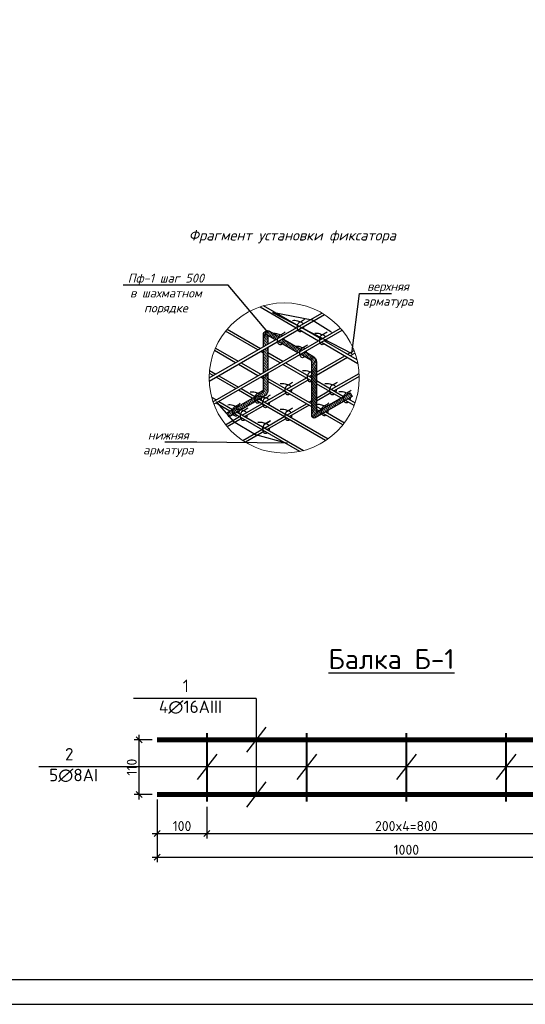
# Model space of a CAD drawing. Header units: millimetres. Extents: x -33345 to 4712671, y -3392 to 121473.
# Tile 672 of 1056: x 3502870 to 3513012, y 44501 to 64240. Entities that reach past the tile are written whole.
import ezdxf
from ezdxf import colors
from ezdxf.entities.mleader import LeaderData, LeaderLine
from ezdxf.math import Vec2, Vec3

# ---------------------------------------------------------------- set-up
doc = ezdxf.new("R2010")
doc.units = ezdxf.units.MM
for name, color, linetype, lineweight in [('0.25', 7, 'Continuous', 25), ('rrr', 5, 'Continuous', 13), ('STR. Vinoski', 220, 'Continuous', 13), ('КЖ Текст', 250, 'Continuous', 15)]:
    doc.layers.add(name, color=color, linetype=linetype, lineweight=lineweight)
doc.styles.add('GOST-2.304_Type-B', font='GOST Common.ttf')
doc.styles.add('ISOCTEUR', font='isocpeui.ttf')
doc.styles.get("Standard").update_dxf_attribs({"font": 'arial.ttf'})
doc.styles.add('ГОСТ 2.304', font='cs_gost2304.shx', dxfattribs={"oblique": 15})
doc.dimstyles.new('ISO-100', dxfattribs={"dimtxt": 200, "dimasz": 120, "dimexe": 100, "dimexo": 100, "dimgap": 50, "dimtad": 1, "dimdec": 0, "dimtxsty": 'ISOCTEUR', "dimblk": 'OBLIQUE', "dimcen": 0, "dimdle": 100, "dimclrd": 256, "dimadec": 0, "dimazin": 0, "dimtfac": 1, "dimtdec": 0, "dimtmove": 0, "dimatfit": 3, "dimfxl": 1, "dimarcsym": 0})

# ---------------------------------------------------------------- blocks, each defined once
blk = doc.blocks.new('*U282')
at = {"layer": '0.25', "color": 5, "linetype": 'Continuous', "lineweight": 25, "ltscale": 100}
blk.add_lwpolyline([(-72619, 0), (0, 0), (0, 42000), (-72619, 42000), (-72619, 0)], dxfattribs=at)
at = {"layer": '0.25', "color": 7, "linetype": 'Continuous', "lineweight": 30, "ltscale": 100}
blk.add_lwpolyline([(-70619, 500), (-500, 500), (-500, 41500), (-70619, 41500), (-70619, 500)], dxfattribs=at)
blk = doc.blocks.new('_Oblique')
at = {"color": 0, "linetype": 'ByBlock', "lineweight": -2}
blk.add_line((-0.5, -0.5), (0.5, 0.5), dxfattribs=at)
blk = doc.blocks.new('*D3970')
at = {"color": 0, "lineweight": -2, "transparency": 16777216}
for p, q in [((3505626, 48606), (3505626, 47825)), ((3506626, 48463), (3506626, 47825))]:
    blk.add_line(p, q, dxfattribs=at)
at = {"lineweight": -2, "transparency": 16777216}
blk.add_line((3505526, 47925), (3506726, 47925), dxfattribs=at)
at = {"layer": 'Defpoints', "color": 0, "lineweight": 30, "transparency": 16777216}
for p in [(3505626, 48706), (3506626, 48563), (3506626, 47925)]:
    blk.add_point(p, dxfattribs=at)
at = {"lineweight": -2, "transparency": 16777216, "xscale": 120, "yscale": 120, "zscale": 120, "rotation": 180}
blk.add_blockref('_Oblique', (3505626, 47925), dxfattribs=at)
at = {"lineweight": -2, "transparency": 16777216, "xscale": 120, "yscale": 120, "zscale": 120}
blk.add_blockref('_Oblique', (3506626, 47925), dxfattribs=at)
at = {"color": 0, "transparency": 16777216, "insert": (3506126, 48075), "char_height": 200, "attachment_point": 5, "style": 'GOST-2.304_Type-B'}
blk.add_mtext('{\\fISOCPEUR|b0|i0|c204|p34;100}', dxfattribs=at)
blk = doc.blocks.new('*D3971')
at = {"color": 0, "lineweight": -2, "transparency": 16777216}
for p, q in [((3506626, 48463), (3506626, 47825)), ((3514626, 48463), (3514626, 47825))]:
    blk.add_line(p, q, dxfattribs=at)
at = {"lineweight": -2, "transparency": 16777216}
blk.add_line((3506526, 47925), (3514726, 47925), dxfattribs=at)
at = {"layer": 'Defpoints', "color": 0, "lineweight": 30, "transparency": 16777216}
for p in [(3506626, 48563), (3514626, 48563), (3514626, 47925)]:
    blk.add_point(p, dxfattribs=at)
at = {"lineweight": -2, "transparency": 16777216, "xscale": 120, "yscale": 120, "zscale": 120, "rotation": 180}
blk.add_blockref('_Oblique', (3506626, 47925), dxfattribs=at)
at = {"lineweight": -2, "transparency": 16777216, "xscale": 120, "yscale": 120, "zscale": 120}
blk.add_blockref('_Oblique', (3514626, 47925), dxfattribs=at)
at = {"color": 0, "transparency": 16777216, "insert": (3510626, 48075), "char_height": 200, "attachment_point": 5, "style": 'GOST-2.304_Type-B'}
blk.add_mtext('{\\fISOCPEUR|b0|i0|c204|p34;200x4=800}', dxfattribs=at)
blk = doc.blocks.new('*D3973')
at = {"color": 0, "lineweight": -2, "transparency": 16777216}
for p, q in [((3505626, 48606), (3505626, 47350)), ((3515626, 48606), (3515626, 47350))]:
    blk.add_line(p, q, dxfattribs=at)
at = {"lineweight": -2, "transparency": 16777216}
blk.add_line((3505526, 47450), (3515726, 47450), dxfattribs=at)
at = {"layer": 'Defpoints', "color": 0, "lineweight": 30, "transparency": 16777216}
for p in [(3505626, 48706), (3515626, 48706), (3515626, 47450)]:
    blk.add_point(p, dxfattribs=at)
at = {"lineweight": -2, "transparency": 16777216, "xscale": 120, "yscale": 120, "zscale": 120, "rotation": 180}
blk.add_blockref('_Oblique', (3505626, 47450), dxfattribs=at)
at = {"lineweight": -2, "transparency": 16777216, "xscale": 120, "yscale": 120, "zscale": 120}
blk.add_blockref('_Oblique', (3515626, 47450), dxfattribs=at)
at = {"color": 0, "transparency": 16777216, "insert": (3510626, 47600), "char_height": 200, "attachment_point": 5, "style": 'GOST-2.304_Type-B'}
blk.add_mtext('{\\fISOCPEUR|b0|i0|c204|p34;1000}', dxfattribs=at)
blk = doc.blocks.new('*D3974')
at = {"color": 0, "lineweight": -2, "transparency": 16777216}
for p, q in [((3505526, 49806), (3505168, 49806)), ((3505526, 48706), (3505168, 48706))]:
    blk.add_line(p, q, dxfattribs=at)
at = {"lineweight": -2, "transparency": 16777216}
blk.add_line((3505268, 48606), (3505268, 49906), dxfattribs=at)
at = {"layer": 'Defpoints', "color": 0, "lineweight": 30, "transparency": 16777216}
for p in [(3505268, 49806), (3505626, 49806), (3505626, 48706)]:
    blk.add_point(p, dxfattribs=at)
at = {"lineweight": -2, "transparency": 16777216, "xscale": 120, "yscale": 120, "zscale": 120}
for p, rotation in [((3505268, 49806), 90), ((3505268, 48706), 270)]:
    blk.add_blockref('_Oblique', p, dxfattribs=dict(at, rotation=rotation))
at = {"color": 0, "transparency": 16777216, "insert": (3505118, 49256), "char_height": 200, "attachment_point": 5, "rotation": 90, "style": 'GOST-2.304_Type-B'}
blk.add_mtext('{\\fISOCPEUR|b0|i0|c204|p34;110}', dxfattribs=at)
blk = doc.blocks.new('t5rrtr')
at = {"layer": 'STR. Vinoski'}
h = blk.add_hatch(dxfattribs=at)
h.set_pattern_fill('ANSI31', color=0, scale=15, angle=15)
h.set_pattern_definition([(60, (-45503826.61, 24541751.057), (-41.2444599, 23.8125), [])])
edge = h.paths.add_edge_path()
edge.add_line((-44417637, 24747277), (-44417833, 24747164))
edge.add_spline(control_points=[(-44417833, 24747164), (-44417836, 24747155), (-44417841, 24747130), (-44417846, 24747090), (-44417841, 24747041), (-44417831, 24747011), (-44417824, 24746996), (-44417824, 24746996)], knot_values=[10.896922, 10.896922, 10.896922, 10.896922, 11.258507, 11.919764, 12.519257, 13.186993, 13.187028, 13.187028, 13.187028, 13.187028], degree=3, periodic=0)
edge.add_line((-44417824, 24746996), (-44417562, 24747147))
edge.add_line((-44417562, 24747147), (-44417637, 24747277))
edge = h.paths.add_edge_path()
edge.add_spline(control_points=[(-44417824, 24746996), (-44417824, 24746996), (-44417831, 24747011), (-44417841, 24747041), (-44417846, 24747090), (-44417841, 24747130), (-44417836, 24747155), (-44417833, 24747164)], knot_values=[10.896922, 10.896922, 10.896922, 10.896922, 10.896957, 11.564693, 12.164186, 12.825443, 13.187028, 13.187028, 13.187028, 13.187028], degree=3, periodic=0)
edge.add_line((-44417833, 24747164), (-44418583, 24746731))
edge.add_spline(control_points=[(-44418583, 24746731), (-44418586, 24746722), (-44418591, 24746697), (-44418596, 24746657), (-44418591, 24746608), (-44418581, 24746578), (-44418574, 24746563), (-44418574, 24746563)], knot_values=[10.896837, 10.896837, 10.896837, 10.896837, 11.258357, 11.919614, 12.519107, 13.186843, 13.186963, 13.186963, 13.186963, 13.186963], degree=3, periodic=0)
edge.add_line((-44418574, 24746563), (-44417824, 24746996))
edge = h.paths.add_edge_path()
edge.add_spline(control_points=[(-44418574, 24746563), (-44418574, 24746563), (-44418581, 24746578), (-44418591, 24746608), (-44418596, 24746657), (-44418591, 24746697), (-44418586, 24746722), (-44418583, 24746731)], knot_values=[10.896837, 10.896837, 10.896837, 10.896837, 10.896957, 11.564693, 12.164186, 12.825443, 13.186963, 13.186963, 13.186963, 13.186963], degree=3, periodic=0)
edge.add_line((-44418583, 24746731), (-44418763, 24746627))
edge.add_line((-44418763, 24746627), (-44418763, 24748310))
edge.add_line((-44418763, 24748310), (-44418770, 24748367))
edge.add_line((-44418770, 24748367), (-44418794, 24748424))
edge.add_line((-44418794, 24748424), (-44418831, 24748471))
edge.add_line((-44418831, 24748471), (-44418878, 24748507))
edge.add_line((-44418878, 24748507), (-44419141, 24748659))
edge.add_line((-44419141, 24748659), (-44419291, 24748572))
edge.add_line((-44419291, 24748572), (-44418952, 24748376))
edge.add_line((-44418952, 24748376), (-44418923, 24748348))
edge.add_line((-44418923, 24748348), (-44418913, 24748310))
edge.add_line((-44418913, 24748310), (-44418913, 24746497))
edge.add_line((-44418913, 24746497), (-44418904, 24746463))
edge.add_line((-44418904, 24746463), (-44418875, 24746432))
edge.add_line((-44418875, 24746432), (-44418838, 24746422))
edge.add_line((-44418838, 24746422), (-44418797, 24746434))
edge.add_line((-44418797, 24746434), (-44418574, 24746563))
edge = h.paths.add_edge_path()
edge.add_line((-44419891, 24749092), (-44420041, 24749005))
edge.add_line((-44420041, 24749005), (-44419381, 24748624))
edge.add_line((-44419381, 24748624), (-44419311, 24748664))
edge.add_spline(control_points=[(-44419311, 24748664), (-44419308, 24748681), (-44419300, 24748706), (-44419288, 24748732), (-44419283, 24748740)], knot_values=[12.933627, 12.933627, 12.933627, 12.933627, 13.601853, 14.015474, 14.015474, 14.015474, 14.015474], degree=3, periodic=0)
edge.add_line((-44419283, 24748740), (-44419891, 24749092))
edge = h.paths.add_edge_path()
edge.add_line((-44420354, 24749359), (-44420401, 24749364))
edge.add_line((-44420401, 24749364), (-44420443, 24749355))
edge.add_line((-44420443, 24749355), (-44420482, 24749335))
edge.add_line((-44420482, 24749335), (-44420513, 24749305))
edge.add_line((-44420513, 24749305), (-44420534, 24749266))
edge.add_line((-44420534, 24749266), (-44420543, 24749214))
edge.add_line((-44420543, 24749214), (-44420540, 24749179))
edge.add_line((-44420540, 24749179), (-44420521, 24749215))
edge.add_line((-44420521, 24749215), (-44420497, 24749232))
edge.add_line((-44420497, 24749232), (-44420466, 24749239))
edge.add_line((-44420466, 24749239), (-44420429, 24749229))
edge.add_line((-44420429, 24749229), (-44420390, 24749206))
edge.add_line((-44420390, 24749206), (-44420135, 24749059))
edge.add_line((-44420135, 24749059), (-44420060, 24749102))
edge.add_spline(control_points=[(-44420060, 24749102), (-44420057, 24749116), (-44420050, 24749141), (-44420038, 24749165), (-44420033, 24749173)], knot_values=[12.992783, 12.992783, 12.992783, 12.992783, 13.601853, 14.015474, 14.015474, 14.015474, 14.015474], degree=3, periodic=0)
edge.add_line((-44420033, 24749173), (-44420354, 24749359))
h.paths.add_polyline_path([(-44420390, 24749206), (-44420429, 24749229), (-44420466, 24749239), (-44420497, 24749232), (-44420521, 24749215), (-44420540, 24749179), (-44420540, 24748826), (-44420390, 24748912)])
h.paths.add_polyline_path([(-44420390, 24748804), (-44420540, 24748717), (-44420540, 24747955), (-44420390, 24748042)])
edge = h.paths.add_edge_path()
edge.add_line((-44420390, 24747938), (-44420540, 24747851))
edge.add_line((-44420540, 24747851), (-44420540, 24747348))
edge.add_line((-44420540, 24747348), (-44420551, 24747315))
edge.add_line((-44420551, 24747315), (-44420577, 24747291))
edge.add_line((-44420577, 24747291), (-44420815, 24747153))
edge.add_spline(control_points=[(-44420815, 24747153), (-44420818, 24747145), (-44420823, 24747120), (-44420828, 24747079), (-44420823, 24747031), (-44420813, 24747001), (-44420806, 24746985)], knot_values=[10.896957, 10.896957, 10.896957, 10.896957, 11.256054, 11.917311, 12.516804, 13.18454, 13.18454, 13.18454, 13.18454], degree=3, periodic=0)
edge.add_line((-44420806, 24746985), (-44420540, 24747139))
edge.add_spline(control_points=[(-44420540, 24747139), (-44420546, 24747142), (-44420579, 24747155), (-44420642, 24747164), (-44420697, 24747159), (-44420724, 24747157)], knot_values=[0, 0, 0, 0, 0.274043, 1.400742, 2.49122, 2.49122, 2.49122, 2.49122], degree=3, periodic=0)
edge.add_spline(control_points=[(-44420612, 24747150), (-44420612, 24747153), (-44420612, 24747156), (-44420613, 24747159)], knot_values=[5.777562, 5.777562, 5.777562, 5.777562, 5.894203, 5.894203, 5.894203, 5.894203], degree=3, periodic=0)
edge.add_spline(control_points=[(-44420724, 24747157), (-44420697, 24747159), (-44420642, 24747164), (-44420579, 24747155), (-44420546, 24747142), (-44420540, 24747139)], knot_values=[0, 0, 0, 0, 1.090478, 2.217177, 2.49122, 2.49122, 2.49122, 2.49122], degree=3, periodic=0)
edge.add_line((-44420540, 24747139), (-44420502, 24747162))
edge.add_line((-44420502, 24747162), (-44420455, 24747197))
edge.add_line((-44420455, 24747197), (-44420423, 24747237))
edge.add_line((-44420423, 24747237), (-44420399, 24747289))
edge.add_line((-44420399, 24747289), (-44420390, 24747341))
edge.add_line((-44420390, 24747341), (-44420390, 24747938))
edge = h.paths.add_edge_path()
edge.add_spline(control_points=[(-44420806, 24746985), (-44420813, 24747001), (-44420823, 24747031), (-44420828, 24747079), (-44420823, 24747120), (-44420818, 24747145), (-44420815, 24747153)], knot_values=[10.896957, 10.896957, 10.896957, 10.896957, 11.564693, 12.164186, 12.825443, 13.18454, 13.18454, 13.18454, 13.18454], degree=3, periodic=0)
edge.add_line((-44420815, 24747153), (-44421565, 24746720))
edge.add_spline(control_points=[(-44421565, 24746720), (-44421567, 24746712), (-44421573, 24746687), (-44421578, 24746646), (-44421573, 24746598), (-44421563, 24746568), (-44421556, 24746553)], knot_values=[10.905248, 10.905248, 10.905248, 10.905248, 11.268018, 11.929275, 12.528769, 13.188214, 13.188214, 13.188214, 13.188214], degree=3, periodic=0)
edge.add_line((-44421556, 24746553), (-44420806, 24746985))
edge = h.paths.add_edge_path()
edge.add_spline(control_points=[(-44421556, 24746553), (-44421563, 24746568), (-44421573, 24746598), (-44421578, 24746646), (-44421573, 24746687), (-44421567, 24746712), (-44421565, 24746720)], knot_values=[10.905248, 10.905248, 10.905248, 10.905248, 11.564693, 12.164186, 12.825443, 13.188214, 13.188214, 13.188214, 13.188214], degree=3, periodic=0)
edge.add_line((-44421565, 24746720), (-44421773, 24746600))
edge.add_line((-44421773, 24746600), (-44421698, 24746471))
edge.add_line((-44421698, 24746471), (-44421556, 24746553))
at = {"color": 0, "ltscale": 1000}
for p, q in [((-44420653, 24750162), (-44419437, 24749460)), ((-44419347, 24749511), (-44420537, 24750198)), ((-44422369, 24747775), (-44418575, 24749955)), ((-44422360, 24747666), (-44418487, 24749902)), ((-44422239, 24746974), (-44417954, 24749448)), ((-44421756, 24749415), (-44420638, 24748769)), ((-44419345, 24749407), (-44418685, 24749026)), ((-44418595, 24749077), (-44419255, 24749459)), ((-44422203, 24746891), (-44417894, 24749378)), ((-44420728, 24748718), (-44421814, 24749345)), ((-44420543, 24749214), (-44420534, 24749266)), ((-44420540, 24749179), (-44420543, 24749214)), ((-44420521, 24749215), (-44420540, 24749179)), ((-44420540, 24748826), (-44420540, 24749179)), ((-44420534, 24749266), (-44420513, 24749305)), ((-44420497, 24749232), (-44420521, 24749215)), ((-44420513, 24749305), (-44420482, 24749335)), ((-44420466, 24749239), (-44420497, 24749232)), ((-44420482, 24749335), (-44420443, 24749355)), ((-44420429, 24749229), (-44420466, 24749239)), ((-44420443, 24749355), (-44420401, 24749364)), ((-44420390, 24749206), (-44420429, 24749229)), ((-44420401, 24749364), (-44420354, 24749359)), ((-44420131, 24749057), (-44420390, 24749206)), ((-44420390, 24749206), (-44420390, 24748912)), ((-44420354, 24749359), (-44419984, 24749145)), ((-44419891, 24749092), (-44419231, 24748711)), ((-44422154, 24748779), (-44421390, 24748337)), ((-44420390, 24748804), (-44420390, 24748042)), ((-44419381, 24748624), (-44420041, 24749005)), ((-44418595, 24748974), (-44417368, 24748265)), ((-44417394, 24748384), (-44418505, 24749026)), ((-44421480, 24748286), (-44422189, 24748695)), ((-44420540, 24748609), (-44420634, 24748663)), ((-44420540, 24747955), (-44420540, 24748717)), ((-44420390, 24748626), (-44419884, 24748334)), ((-44419974, 24748282), (-44420390, 24748522)), ((-44418952, 24748376), (-44419291, 24748572)), ((-44419141, 24748659), (-44418878, 24748507)), ((-44418878, 24748507), (-44418831, 24748471)), ((-44418831, 24748471), (-44418794, 24748424)), ((-44418794, 24748424), (-44418770, 24748367)), ((-44418763, 24747965), (-44417806, 24748518)), ((-44417716, 24748466), (-44418763, 24747861)), ((-44417716, 24748570), (-44417494, 24748698)), ((-44417462, 24748612), (-44417626, 24748518)), ((-44420724, 24747849), (-44421384, 24748230)), ((-44421294, 24748282), (-44420634, 24747901)), ((-44418913, 24747669), (-44419884, 24748230)), ((-44419794, 24748282), (-44418914, 24747774)), ((-44418923, 24748348), (-44418952, 24748376)), ((-44418913, 24748310), (-44418923, 24748348)), ((-44418913, 24746497), (-44418913, 24748310)), ((-44418770, 24748367), (-44418763, 24748310)), ((-44418763, 24748310), (-44418763, 24746627)), ((-44422232, 24747853), (-44422358, 24747926)), ((-44422350, 24748026), (-44422141, 24747905)), ((-44421474, 24747416), (-44422134, 24747797)), ((-44422044, 24747849), (-44421384, 24747468)), ((-44420540, 24747743), (-44420634, 24747797)), ((-44420540, 24747348), (-44420540, 24747851)), ((-44420390, 24747938), (-44420390, 24747341)), ((-44420390, 24747760), (-44418913, 24746909)), ((-44419754, 24747393), (-44419094, 24747774)), ((-44419004, 24747826), (-44418913, 24747879)), ((-44418254, 24747393), (-44417324, 24747930)), ((-44417320, 24747828), (-44418164, 24747341)), ((-44421294, 24747416), (-44420827, 24747147)), ((-44418913, 24746803), (-44420390, 24747656)), ((-44419004, 24747722), (-44419664, 24747341)), ((-44418763, 24747687), (-44417845, 24747157)), ((-44417935, 24747105), (-44418763, 24747583)), ((-44422134, 24747035), (-44422275, 24747116)), ((-44421773, 24746600), (-44420577, 24747291)), ((-44420502, 24747162), (-44421698, 24746471)), ((-44420917, 24747095), (-44421384, 24747364)), ((-44420577, 24747291), (-44420551, 24747315)), ((-44420551, 24747315), (-44420540, 24747348)), ((-44420504, 24746960), (-44419844, 24747341)), ((-44420455, 24747197), (-44420502, 24747162)), ((-44420423, 24747237), (-44420455, 24747197)), ((-44420399, 24747289), (-44420423, 24747237)), ((-44419754, 24747289), (-44420414, 24746908)), ((-44420390, 24747341), (-44420399, 24747289)), ((-44417562, 24747147), (-44418797, 24746434)), ((-44418763, 24747099), (-44418344, 24747341)), ((-44418254, 24747289), (-44418763, 24746995)), ((-44418763, 24746627), (-44417637, 24747277)), ((-44417637, 24747277), (-44417562, 24747147)), ((-44422224, 24746983), (-44422246, 24746995)), ((-44421667, 24746661), (-44422134, 24746931)), ((-44422044, 24746983), (-44421577, 24746713)), ((-44421254, 24746527), (-44420594, 24746908)), ((-44420504, 24746856), (-44421164, 24746475)), ((-44418451, 24745671), (-44420767, 24747008)), ((-44420677, 24747060), (-44418368, 24745727)), ((-44419754, 24746527), (-44419094, 24746908)), ((-44419004, 24746856), (-44419664, 24746475)), ((-44419004, 24746960), (-44418913, 24747013)), ((-44418763, 24746821), (-44418595, 24746724)), ((-44417495, 24746851), (-44417785, 24747018)), ((-44417695, 24747070), (-44417463, 24746936)), ((-44421818, 24746201), (-44421344, 24746475)), ((-44421698, 24746471), (-44421773, 24746600)), ((-44421254, 24746423), (-44421755, 24746134)), ((-44419321, 24745307), (-44421517, 24746575)), ((-44421427, 24746627), (-44419194, 24745338)), ((-44420504, 24746094), (-44419844, 24746475)), ((-44419754, 24746423), (-44420414, 24746042)), ((-44418904, 24746463), (-44418913, 24746497)), ((-44418875, 24746432), (-44418904, 24746463)), ((-44418838, 24746422), (-44418875, 24746432)), ((-44418797, 24746434), (-44418838, 24746422)), ((-44418685, 24746672), (-44418763, 24746717)), ((-44417870, 24746201), (-44418535, 24746585)), ((-44418445, 24746637), (-44417815, 24746273)), ((-44420542, 24746168), (-44420561, 24746093)), ((-44420561, 24746093), (-44420556, 24746020)), ((-44420511, 24746214), (-44420542, 24746168)), ((-44420306, 24746339), (-44420511, 24746214)), ((-44421234, 24745673), (-44420594, 24746042)), ((-44420504, 24745990), (-44421148, 24745618)), ((-44420556, 24746020), (-44420543, 24745967)), ((-44420543, 24745967), (-44420530, 24745943))]:
    blk.add_line(p, q, dxfattribs=at)
at = {"color": 0}
for points, knots in [([(-44419254, 24749354), (-44419265, 24749343), (-44419289, 24749324), (-44419339, 24749325), (-44419370, 24749353), (-44419388, 24749390), (-44419401, 24749430), (-44419406, 24749478), (-44419400, 24749529), (-44419386, 24749582), (-44419356, 24749636), (-44419264, 24749680), (-44419197, 24749723), (-44419148, 24749756)], [8.714046, 8.714046, 8.714046, 8.714046, 9.311899, 9.91799, 10.524081, 10.896957, 11.564693, 12.164186, 12.825443, 13.601853, 14.371381, 15.187807, 17.575985, 17.575985, 17.575985, 17.575985]), ([(-44419565, 24749708), (-44419538, 24749710), (-44419483, 24749714), (-44419400, 24749702), (-44419338, 24749668), (-44419278, 24749659), (-44419236, 24749631), (-44419211, 24749607), (-44419203, 24749594)], [0, 0, 0, 0, 1.090478, 2.217177, 3.279232, 3.887978, 4.62741, 5.242126, 5.242126, 5.242126, 5.242126]), ([(-44419189, 24749497), (-44419190, 24749472), (-44419191, 24749448), (-44419199, 24749426), (-44419199, 24749426)], [6.5542236, 6.5542236, 6.5542236, 6.5542236, 7.5056733, 7.5056733, 7.5056733, 7.5056733, 7.5056733]), ([(-44420229, 24749271), (-44420202, 24749274), (-44420146, 24749278), (-44420064, 24749266), (-44420002, 24749232), (-44419942, 24749223), (-44419914, 24749205), (-44419900, 24749194)], [0, 0, 0, 0, 1.090478, 2.217177, 3.279232, 3.887978, 4.588461, 4.588461, 4.588461, 4.588461]), ([(-44419906, 24748927), (-44419910, 24748924), (-44419925, 24748910), (-44419952, 24748887), (-44420002, 24748889), (-44420034, 24748917), (-44420052, 24748954), (-44420065, 24748993), (-44420070, 24749042), (-44420064, 24749092), (-44420049, 24749146), (-44420019, 24749200), (-44419927, 24749244), (-44419861, 24749286), (-44419811, 24749319)], [8.525034, 8.525034, 8.525034, 8.525034, 8.714046, 9.311899, 9.91799, 10.524081, 10.896957, 11.564693, 12.164186, 12.825443, 13.601853, 14.371381, 15.187807, 17.575985, 17.575985, 17.575985, 17.575985]), ([(-44418815, 24749275), (-44418788, 24749277), (-44418733, 24749281), (-44418650, 24749269), (-44418588, 24749235), (-44418528, 24749226), (-44418486, 24749198), (-44418461, 24749174), (-44418453, 24749160), (-44418453, 24749160)], [0, 0, 0, 0, 1.090478, 2.217177, 3.279232, 3.887978, 4.62741, 5.242126, 5.261108, 5.261108, 5.261108, 5.261108]), ([(-44418504, 24748920), (-44418515, 24748910), (-44418539, 24748891), (-44418589, 24748892), (-44418620, 24748920), (-44418638, 24748957), (-44418651, 24748997), (-44418656, 24749045), (-44418650, 24749096), (-44418636, 24749149), (-44418606, 24749203), (-44418514, 24749247), (-44418447, 24749290), (-44418398, 24749323)], [8.714046, 8.714046, 8.714046, 8.714046, 9.311899, 9.91799, 10.524081, 10.896957, 11.564693, 12.164186, 12.825443, 13.601853, 14.371381, 15.187807, 17.575985, 17.575985, 17.575985, 17.575985]), ([(-44418439, 24749064), (-44418440, 24749039), (-44418441, 24749015), (-44418449, 24748993), (-44418449, 24748993)], [6.5542236, 6.5542236, 6.5542236, 6.5542236, 7.5056733, 7.5056733, 7.5056733, 7.5056733, 7.5056733]), ([(-44419479, 24748838), (-44419452, 24748841), (-44419396, 24748845), (-44419314, 24748833), (-44419252, 24748799), (-44419191, 24748790), (-44419162, 24748771), (-44419148, 24748759), (-44419148, 24748759)], [0, 0, 0, 0, 1.090478, 2.217177, 3.279232, 3.887978, 4.62741, 4.629305, 4.629305, 4.629305, 4.629305]), ([(-44419156, 24748494), (-44419160, 24748491), (-44419175, 24748477), (-44419202, 24748454), (-44419252, 24748456), (-44419284, 24748484), (-44419302, 24748521), (-44419315, 24748560), (-44419320, 24748609), (-44419314, 24748659), (-44419299, 24748713), (-44419269, 24748767), (-44419177, 24748811), (-44419111, 24748853), (-44419061, 24748886)], [8.525034, 8.525034, 8.525034, 8.525034, 8.714046, 9.311899, 9.91799, 10.524081, 10.896957, 11.564693, 12.164186, 12.825443, 13.601853, 14.371381, 15.187807, 17.575985, 17.575985, 17.575985, 17.575985]), ([(-44419223, 24748024), (-44419196, 24748026), (-44419141, 24748031), (-44419058, 24748019), (-44418996, 24747985), (-44418944, 24747977), (-44418921, 24747965), (-44418913, 24747959)], [0, 0, 0, 0, 1.090478, 2.217177, 3.279232, 3.887978, 4.297092, 4.297092, 4.297092, 4.297092]), ([(-44418913, 24747669), (-44418924, 24747659), (-44418947, 24747640), (-44418997, 24747642), (-44419028, 24747670), (-44419046, 24747707), (-44419060, 24747746), (-44419064, 24747794), (-44419058, 24747845), (-44419044, 24747898), (-44419014, 24747952), (-44418961, 24747978), (-44418928, 24747996), (-44418913, 24748005)], [8.728879, 8.728879, 8.728879, 8.728879, 9.311899, 9.91799, 10.524081, 10.896957, 11.564693, 12.164186, 12.825443, 13.601853, 14.371381, 15.187807, 15.88467, 15.88467, 15.88467, 15.88467]), ([(-44419974, 24747590), (-44419947, 24747592), (-44419892, 24747597), (-44419809, 24747585), (-44419747, 24747551), (-44419686, 24747542), (-44419645, 24747514), (-44419619, 24747489), (-44419612, 24747476), (-44419611, 24747475)], [0, 0, 0, 0, 1.090478, 2.217177, 3.279232, 3.887978, 4.62741, 5.242126, 5.261108, 5.261108, 5.261108, 5.261108]), ([(-44419662, 24747236), (-44419674, 24747226), (-44419697, 24747206), (-44419747, 24747208), (-44419779, 24747236), (-44419797, 24747273), (-44419810, 24747312), (-44419815, 24747360), (-44419809, 24747411), (-44419795, 24747464), (-44419765, 24747518), (-44419673, 24747563), (-44419606, 24747605), (-44419556, 24747638)], [8.714046, 8.714046, 8.714046, 8.714046, 9.311899, 9.91799, 10.524081, 10.896957, 11.564693, 12.164186, 12.825443, 13.601853, 14.371381, 15.187807, 17.575985, 17.575985, 17.575985, 17.575985]), ([(-44418474, 24747590), (-44418447, 24747592), (-44418392, 24747597), (-44418309, 24747585), (-44418247, 24747551), (-44418186, 24747542), (-44418145, 24747514), (-44418119, 24747489), (-44418112, 24747476), (-44418111, 24747475)], [0, 0, 0, 0, 1.090478, 2.217177, 3.279232, 3.887978, 4.62741, 5.242126, 5.261108, 5.261108, 5.261108, 5.261108]), ([(-44418162, 24747236), (-44418162, 24747236), (-44418174, 24747226), (-44418197, 24747206), (-44418247, 24747208), (-44418279, 24747236), (-44418297, 24747273), (-44418310, 24747312), (-44418315, 24747360), (-44418309, 24747411), (-44418295, 24747464), (-44418265, 24747518), (-44418173, 24747563), (-44418106, 24747605), (-44418056, 24747638)], [8.714046, 8.714046, 8.714046, 8.714046, 8.714046, 9.311899, 9.91799, 10.524081, 10.896957, 11.564693, 12.164186, 12.825443, 13.601853, 14.371381, 15.187807, 17.575985, 17.575985, 17.575985, 17.575985]), ([(-44420987, 24747309), (-44420960, 24747311), (-44420905, 24747316), (-44420822, 24747304), (-44420760, 24747270), (-44420704, 24747261), (-44420679, 24747247), (-44420668, 24747239)], [0, 0, 0, 0, 1.090478, 2.217177, 3.279232, 3.887978, 4.435555, 4.435555, 4.435555, 4.435555]), ([(-44420675, 24746955), (-44420675, 24746955), (-44420687, 24746945), (-44420711, 24746925), (-44420761, 24746927), (-44420792, 24746955), (-44420810, 24746992), (-44420823, 24747031), (-44420828, 24747079), (-44420822, 24747130), (-44420808, 24747183), (-44420778, 24747237), (-44420686, 24747282), (-44420619, 24747324), (-44420569, 24747357)], [8.714046, 8.714046, 8.714046, 8.714046, 8.714046, 9.311899, 9.91799, 10.524081, 10.896957, 11.564693, 12.164186, 12.825443, 13.601853, 14.371381, 15.187807, 17.575985, 17.575985, 17.575985, 17.575985]), ([(-44420724, 24747157), (-44420697, 24747159), (-44420642, 24747164), (-44420559, 24747152), (-44420497, 24747118), (-44420436, 24747109), (-44420395, 24747081), (-44420369, 24747056), (-44420362, 24747043), (-44420361, 24747042)], [0, 0, 0, 0, 1.090478, 2.217177, 3.279232, 3.887978, 4.62741, 5.242126, 5.261108, 5.261108, 5.261108, 5.261108]), ([(-44420611, 24747098), (-44420611, 24747098), (-44420612, 24747073), (-44420613, 24747049), (-44420621, 24747028), (-44420621, 24747028)], [6.5542236, 6.5542236, 6.5542236, 6.5542236, 6.5542236, 7.5056733, 7.5056733, 7.5056733, 7.5056733, 7.5056733]), ([(-44420412, 24746803), (-44420412, 24746803), (-44420424, 24746793), (-44420447, 24746773), (-44420497, 24746775), (-44420529, 24746803), (-44420547, 24746840), (-44420560, 24746879), (-44420565, 24746927), (-44420559, 24746978), (-44420545, 24747031), (-44420515, 24747085), (-44420423, 24747130), (-44420356, 24747172), (-44420306, 24747205)], [8.714046, 8.714046, 8.714046, 8.714046, 8.714046, 9.311899, 9.91799, 10.524081, 10.896957, 11.564693, 12.164186, 12.825443, 13.601853, 14.371381, 15.187807, 17.575985, 17.575985, 17.575985, 17.575985]), ([(-44418098, 24747379), (-44418098, 24747379), (-44418099, 24747354), (-44418100, 24747330), (-44418108, 24747309), (-44418108, 24747309)], [6.5542235, 6.5542235, 6.5542235, 6.5542235, 6.5542236, 7.5056733, 7.5056733, 7.5056733, 7.5056733, 7.5056733]), ([(-44418005, 24747320), (-44417978, 24747322), (-44417923, 24747326), (-44417840, 24747314), (-44417778, 24747280), (-44417722, 24747272), (-44417697, 24747257), (-44417686, 24747249)], [0, 0, 0, 0, 1.090478, 2.217177, 3.279232, 3.887978, 4.434966, 4.434966, 4.434966, 4.434966]), ([(-44417693, 24746965), (-44417693, 24746965), (-44417705, 24746955), (-44417729, 24746935), (-44417779, 24746937), (-44417810, 24746965), (-44417828, 24747002), (-44417841, 24747041), (-44417846, 24747090), (-44417840, 24747141), (-44417826, 24747194), (-44417796, 24747248), (-44417704, 24747292), (-44417637, 24747335), (-44417587, 24747368)], [8.714046, 8.714046, 8.714046, 8.714046, 8.714046, 9.311899, 9.91799, 10.524081, 10.896957, 11.564693, 12.164186, 12.825443, 13.601853, 14.371381, 15.187807, 17.575985, 17.575985, 17.575985, 17.575985]), ([(-44417629, 24747109), (-44417630, 24747084), (-44417631, 24747060), (-44417639, 24747038), (-44417639, 24747038)], [6.5543815, 6.5543815, 6.5543815, 6.5543815, 7.5056733, 7.5056733, 7.5056733, 7.5056733, 7.5056733]), ([(-44421737, 24746876), (-44421710, 24746878), (-44421654, 24746882), (-44421572, 24746871), (-44421509, 24746836), (-44421454, 24746828), (-44421429, 24746813), (-44421418, 24746805)], [0, 0, 0, 0, 1.090478, 2.217177, 3.279232, 3.887978, 4.432769, 4.432769, 4.432769, 4.432769]), ([(-44421425, 24746522), (-44421425, 24746522), (-44421436, 24746511), (-44421460, 24746492), (-44421510, 24746493), (-44421541, 24746521), (-44421559, 24746559), (-44421573, 24746598), (-44421578, 24746646), (-44421571, 24746697), (-44421557, 24746750), (-44421527, 24746804), (-44421435, 24746848), (-44421369, 24746891), (-44421319, 24746924)], [8.714046, 8.714046, 8.714046, 8.714046, 8.714046, 9.311899, 9.91799, 10.524081, 10.896957, 11.564693, 12.164186, 12.825443, 13.601853, 14.371381, 15.187807, 17.575985, 17.575985, 17.575985, 17.575985]), ([(-44421162, 24746370), (-44421162, 24746370), (-44421174, 24746360), (-44421197, 24746340), (-44421247, 24746342), (-44421279, 24746370), (-44421297, 24746407), (-44421310, 24746446), (-44421315, 24746494), (-44421309, 24746545), (-44421295, 24746598), (-44421265, 24746652), (-44421173, 24746697), (-44421106, 24746739), (-44421056, 24746772)], [8.714046, 8.714046, 8.714046, 8.714046, 8.714046, 9.311899, 9.91799, 10.524081, 10.896957, 11.564693, 12.164186, 12.825443, 13.601853, 14.371381, 15.187807, 17.575985, 17.575985, 17.575985, 17.575985]), ([(-44420348, 24746946), (-44420348, 24746946), (-44420349, 24746921), (-44420350, 24746897), (-44420358, 24746876)], [6.5542236, 6.5542236, 6.5542236, 6.5542236, 6.5542236, 7.5056733, 7.5056733, 7.5056733, 7.5056733]), ([(-44419662, 24746370), (-44419662, 24746370), (-44419674, 24746360), (-44419697, 24746340), (-44419747, 24746342), (-44419779, 24746370), (-44419797, 24746407), (-44419810, 24746446), (-44419815, 24746494), (-44419809, 24746545), (-44419795, 24746598), (-44419765, 24746652), (-44419673, 24746697), (-44419606, 24746739), (-44419556, 24746772)], [8.714046, 8.714046, 8.714046, 8.714046, 8.714046, 9.311899, 9.91799, 10.524081, 10.896957, 11.564693, 12.164186, 12.825443, 13.601853, 14.371381, 15.187807, 17.575985, 17.575985, 17.575985, 17.575985]), ([(-44418755, 24746887), (-44418728, 24746889), (-44418673, 24746893), (-44418590, 24746881), (-44418528, 24746847), (-44418472, 24746839), (-44418447, 24746824), (-44418436, 24746816)], [0, 0, 0, 0, 1.090478, 2.217177, 3.279232, 3.887978, 4.435015, 4.435015, 4.435015, 4.435015]), ([(-44418443, 24746532), (-44418455, 24746522), (-44418479, 24746502), (-44418529, 24746504), (-44418560, 24746532), (-44418578, 24746569), (-44418591, 24746608), (-44418596, 24746657), (-44418590, 24746708), (-44418576, 24746761), (-44418546, 24746815), (-44418454, 24746859), (-44418387, 24746902), (-44418338, 24746935)], [8.714046, 8.714046, 8.714046, 8.714046, 9.311899, 9.91799, 10.524081, 10.896957, 11.564693, 12.164186, 12.825443, 13.601853, 14.371381, 15.187807, 17.575985, 17.575985, 17.575985, 17.575985]), ([(-44421474, 24746724), (-44421447, 24746726), (-44421392, 24746731), (-44421309, 24746719), (-44421247, 24746685), (-44421186, 24746676), (-44421145, 24746648), (-44421119, 24746623), (-44421112, 24746610), (-44421111, 24746609)], [0, 0, 0, 0, 1.090478, 2.217177, 3.279232, 3.887978, 4.62741, 5.242126, 5.261108, 5.261108, 5.261108, 5.261108]), ([(-44421360, 24746666), (-44421360, 24746665), (-44421361, 24746640), (-44421363, 24746616), (-44421371, 24746594), (-44421371, 24746594)], [6.5448886, 6.5448886, 6.5448886, 6.5448886, 6.5542236, 7.5056733, 7.5056733, 7.5056733, 7.5056733, 7.5056733]), ([(-44421098, 24746513), (-44421098, 24746513), (-44421099, 24746488), (-44421100, 24746464), (-44421108, 24746443), (-44421108, 24746443)], [6.5542235, 6.5542235, 6.5542235, 6.5542235, 6.5542236, 7.5056733, 7.5056733, 7.5056733, 7.5056733, 7.5056733]), ([(-44419974, 24746724), (-44419947, 24746726), (-44419892, 24746731), (-44419809, 24746719), (-44419747, 24746685), (-44419686, 24746676), (-44419645, 24746648), (-44419619, 24746623), (-44419612, 24746610), (-44419611, 24746609)], [0, 0, 0, 0, 1.090478, 2.217177, 3.279232, 3.887978, 4.62741, 5.242126, 5.261108, 5.261108, 5.261108, 5.261108]), ([(-44419598, 24746513), (-44419598, 24746513), (-44419599, 24746488), (-44419600, 24746464), (-44419608, 24746443), (-44419608, 24746443)], [6.5542236, 6.5542236, 6.5542236, 6.5542236, 6.5542236, 7.5056733, 7.5056734, 7.5056734, 7.5056734, 7.5056734]), ([(-44418379, 24746676), (-44418380, 24746651), (-44418381, 24746627), (-44418389, 24746605), (-44418389, 24746605)], [6.5544772, 6.5544772, 6.5544772, 6.5544772, 7.5056733, 7.5056733, 7.5056733, 7.5056733, 7.5056733]), ([(-44420724, 24746291), (-44420697, 24746293), (-44420642, 24746298), (-44420559, 24746286), (-44420497, 24746252), (-44420436, 24746243), (-44420395, 24746215), (-44420369, 24746190), (-44420362, 24746177), (-44420361, 24746176)], [0, 0, 0, 0, 1.090478, 2.217177, 3.279232, 3.887978, 4.62741, 5.242126, 5.261108, 5.261108, 5.261108, 5.261108]), ([(-44420412, 24745937), (-44420412, 24745937), (-44420424, 24745927), (-44420447, 24745907), (-44420497, 24745909), (-44420529, 24745937), (-44420547, 24745974), (-44420560, 24746013), (-44420565, 24746061), (-44420559, 24746112), (-44420545, 24746165), (-44420515, 24746219), (-44420423, 24746264), (-44420356, 24746306), (-44420306, 24746339)], [8.714046, 8.714046, 8.714046, 8.714046, 8.714046, 9.311899, 9.91799, 10.524081, 10.896957, 11.564693, 12.164186, 12.825443, 13.601853, 14.371381, 15.187807, 17.575985, 17.575985, 17.575985, 17.575985]), ([(-44420348, 24746080), (-44420348, 24746080), (-44420349, 24746055), (-44420350, 24746031), (-44420358, 24746010), (-44420358, 24746010)], [6.5542235, 6.5542235, 6.5542235, 6.5542235, 6.5542236, 7.5056733, 7.5056733, 7.5056733, 7.5056733, 7.5056733])]:
    blk.add_open_spline(points, degree=3, knots=knots, dxfattribs=at)
for points in [[(-44419853, 24749113), (-44419852, 24749099), (-44419852, 24749084), (-44419852, 24749069)], [(-44419103, 24748681), (-44419102, 24748667), (-44419102, 24748651), (-44419102, 24748636)], [(-44420613, 24747159), (-44420612, 24747156), (-44420612, 24747153), (-44420612, 24747150)], [(-44419598, 24747379), (-44419599, 24747355), (-44419600, 24747331), (-44419608, 24747309)]]:
    blk.add_open_spline(points, degree=3, dxfattribs=at)
at = {"layer": 'rrr', "color": 0}
blk.add_circle((-44419841, 24747775), 2522, dxfattribs=at)
at = {"layer": 'КЖ Текст', "color": 0, "ltscale": 0.1, "insert": (-44419571, 24752519), "char_height": 350, "width": 7800.39, "attachment_point": 5, "style": 'ГОСТ 2.304'}
blk.add_mtext('{\\fISOCPEUR|b0|i0|c204|p34;Фрагмент установки фиксатора}', dxfattribs=at)
at = {"lineweight": 25, "ltscale": 100}
ml = blk.add_multileader_mtext('Standard', dxfattribs=at)
ml.set_content('{\\fISOCPEUR|b0|i0|c204|p34;\\Q15;Пф-1\\C0; шаг 500\\Pв шахматном порядке}', color=256)
ml.set_leader_properties()
ml.build(insert=Vec2(0, 0))
ml.multileader.update_dxf_attribs({"text_left_attachment_type": 6, "text_right_attachment_type": 6, "dogleg_length": 0.36, "arrow_head_size": 100})
ctx = ml.context
ctx.base_point, ctx.char_height, ctx.arrow_head_size, ctx.plane_origin = Vec3(-44425916, 24750888), 300, 100, Vec3(-44421776, 24750866)
ctx.left_attachment, ctx.right_attachment, ctx.text_align_type = 6, 6, 1
notes = []
notes.append((ctx, [(0, (1, 1, 0), (-44421721, 24750888), (-1, 0), 0.36, [(3, [(-44420331, 24749236)], 0, [])])]))
ctx.mtext.insert, ctx.mtext.width, ctx.mtext.alignment, ctx.mtext.flow_direction = Vec3(-44423819, 24751278), 5850.82, 2, 5
ml = blk.add_multileader_mtext('Standard', dxfattribs=at)
ml.set_content('{\\fISOCPEUR|b0|i0|c204|p34;\\Q15;\\C0;верхняя арматура}', color=256)
ml.set_leader_properties()
ml.build(insert=Vec2(0, 0))
ml.multileader.update_dxf_attribs({"text_left_attachment_type": 6, "text_right_attachment_type": 6, "dogleg_length": 0.36, "arrow_head_size": 100})
ctx = ml.context
ctx.base_point, ctx.char_height, ctx.arrow_head_size, ctx.plane_origin = Vec3(-44417314, 24750612), 300, 100, Vec3(-44414230, 24751733)
ctx.left_attachment, ctx.right_attachment, ctx.text_align_type = 6, 6, 1
notes.append((ctx, [(1, (1, 1, 0), (-44417314, 24750612), (1, 0), 0.36, [(3, [(-44418188, 24749271), (-44418907, 24749721), (-44420233, 24749969), (-44417565, 24748600)], 0, [])])]))
ctx.mtext.insert, ctx.mtext.width, ctx.mtext.alignment, ctx.mtext.flow_direction = Vec3(-44416354, 24751002), 1775.21, 2, 5
ml = blk.add_multileader_mtext('Standard', dxfattribs=at)
ml.set_content('{\\fISOCPEUR|b0|i0|c204|p34;\\Q15;\\C0;нижняя арматура}', color=256)
ml.set_leader_properties()
ml.build(insert=Vec2(0, 0))
ml.multileader.update_dxf_attribs({"text_left_attachment_type": 6, "text_right_attachment_type": 6, "dogleg_length": 0.36, "arrow_head_size": 100})
ctx = ml.context
ctx.base_point, ctx.char_height, ctx.arrow_head_size, ctx.plane_origin = Vec3(-44424637, 24745616), 300, 100, Vec3(-44420852, 24745321)
ctx.left_attachment, ctx.right_attachment, ctx.text_align_type = 6, 6, 1
notes.append((ctx, [(0, (1, 1, 0), (-44422777, 24745616), (-1, 0), 0.36, [(3, [(-44422158, 24747020), (-44421553, 24746320), (-44420806, 24745874), (-44419749, 24745585)], 0, [])])]))
ctx.mtext.insert, ctx.mtext.width, ctx.mtext.alignment, ctx.mtext.flow_direction = Vec3(-44423737, 24746006), 1775.21, 2, 5
for ctx, leaders in notes:
    for number, flags, end, landing, length, lines in leaders:
        leader = LeaderData()
        leader.index, (leader.has_last_leader_line, leader.has_dogleg_vector, leader.attachment_direction) = number, flags
        leader.last_leader_point, leader.dogleg_vector, leader.dogleg_length = Vec3(end), Vec3(landing), length
        for number, points, colour, breaks in lines:
            line = LeaderLine()
            line.index, line.vertices, line.color, line.breaks = number, Vec3.list(points), colors.encode_raw_color(colour), breaks
            leader.lines.append(line)
        ctx.leaders.append(leader)

msp = doc.modelspace()

# ---------------------------------------------------------------- linework, layer by layer
for p, q in [((3507613.327, 50630.821), (3505156.04, 50630.821)), ((3507613.327, 50630.821), (3507613.327, 48706.193)), ((3507810.296, 50058.452), (3507416.359, 49553.065)), ((3506823.457, 49514.248), (3506429.52, 49008.862)), ((3508823.457, 49514.248), (3508429.52, 49008.862)), ((3510823.457, 49514.248), (3510429.52, 49008.862)), ((3512823.457, 49514.248), (3512429.52, 49008.862)), ((3507810.296, 48958.886), (3507416.359, 48453.5))]:
    msp.add_line(p, q)
for points, const_width in [([(3506626.488, 49939.464), (3506626.488, 48563.308)], 39.977), ([(3508626.488, 49939.464), (3508626.488, 48563.308)], 39.977), ([(3510626.488, 49939.464), (3510626.488, 48563.308)], 39.977), ([(3512626.488, 49939.464), (3512626.488, 48563.308)], 39.977), ([(3505626.488, 49805.758), (3515626.488, 49805.758)], 100), ([(3505626.488, 48706.193), (3515626.488, 48706.193)], 100)]:
    msp.add_lwpolyline(points, dxfattribs=dict(const_width=const_width))
msp.add_lwpolyline([(3514626.488, 49261.555), (3503252.614, 49261.555)])

# ---------------------------------------------------------------- block references
at = {"color": 177, "true_color": 0x293189, "xscale": 0.5968467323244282, "yscale": 0.5968467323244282, "zscale": 0.5968467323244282}
msp.add_blockref('t5rrtr', (30020013.812, -14713570.692), dxfattribs=at)
at = {"layer": '0.25', "ltscale": 100, "transparency": 33554687}
msp.add_blockref('*U282', (3554110.105, 44501.326, 1359241.5), dxfattribs=at)

# ---------------------------------------------------------------- texts
at = {"attachment_point": 1, "style": 'GOST-2.304_Type-B'}
for s, insert, char_height, width in [('{\\fISOCPEUR|b0|i0|c204|p34;\\L\\C0;Балка Б-1}', (3509063.028, 51623.211), 400, 5805.15177), ('{\\fISOCPEUR|b0|i0|c204|p34;   1\\P4∅\\fISOCPEUR|b0|i0|c0|p34;16\\fISOCPEUR|b0|i0|c204|p34;AIII}', (3505662.195, 51008.594), 250, 1270.9375), ('{\\fISOCPEUR|b0|i0|c204|p34;  2\\P5∅8AI}', (3503460.145, 49639.328), 250, 1270.9375)]:
    msp.add_mtext(s, dxfattribs=dict(at, insert=insert, char_height=char_height, width=width))

# ---------------------------------------------------------------- dimensions: what is measured, and where the dimension line sits
dim = msp.add_linear_dim(base=(3505267.891, 49805.758), p1=(3505626.488, 48706.193), p2=(3505626.488, 49805.758), angle=90, text='{\\fISOCPEUR|b0|i0|c204|p34;<>}', dimstyle='ISO-100', override={"dimlfac": 0.1, "dimtxsty": 'GOST-2.304_Type-B'})
dim.commit()
dim.dimension.update_dxf_attribs({"geometry": '*D3974', "text_midpoint": (3505117.891, 49255.976)})
for base, p1, p2, text, picture, middle in [((3506626.488, 47924.86), (3505626.488, 48706.193), (3506626.488, 48563.308), '{\\fISOCPEUR|b0|i0|c204|p34;<>}', '*D3970', (3506126.488, 48074.86)), ((3515626.488, 47449.831), (3505626.488, 48706.193), (3515626.488, 48706.193), '{\\fISOCPEUR|b0|i0|c204|p34;<>}', '*D3973', (3510626.488, 47599.831)), ((3514626.488, 47924.86), (3506626.488, 48563.308), (3514626.488, 48563.308), '{\\fISOCPEUR|b0|i0|c204|p34;200x4=<>}', '*D3971', (3510626.488, 48074.86))]:
    dim = msp.add_linear_dim(base=base, p1=p1, p2=p2, text=text, dimstyle='ISO-100', override={"dimlfac": 0.1, "dimtxsty": 'GOST-2.304_Type-B'})
    dim.commit()
    dim.dimension.update_dxf_attribs({"geometry": picture, "text_midpoint": middle})

doc.saveas('drawing.dxf')
